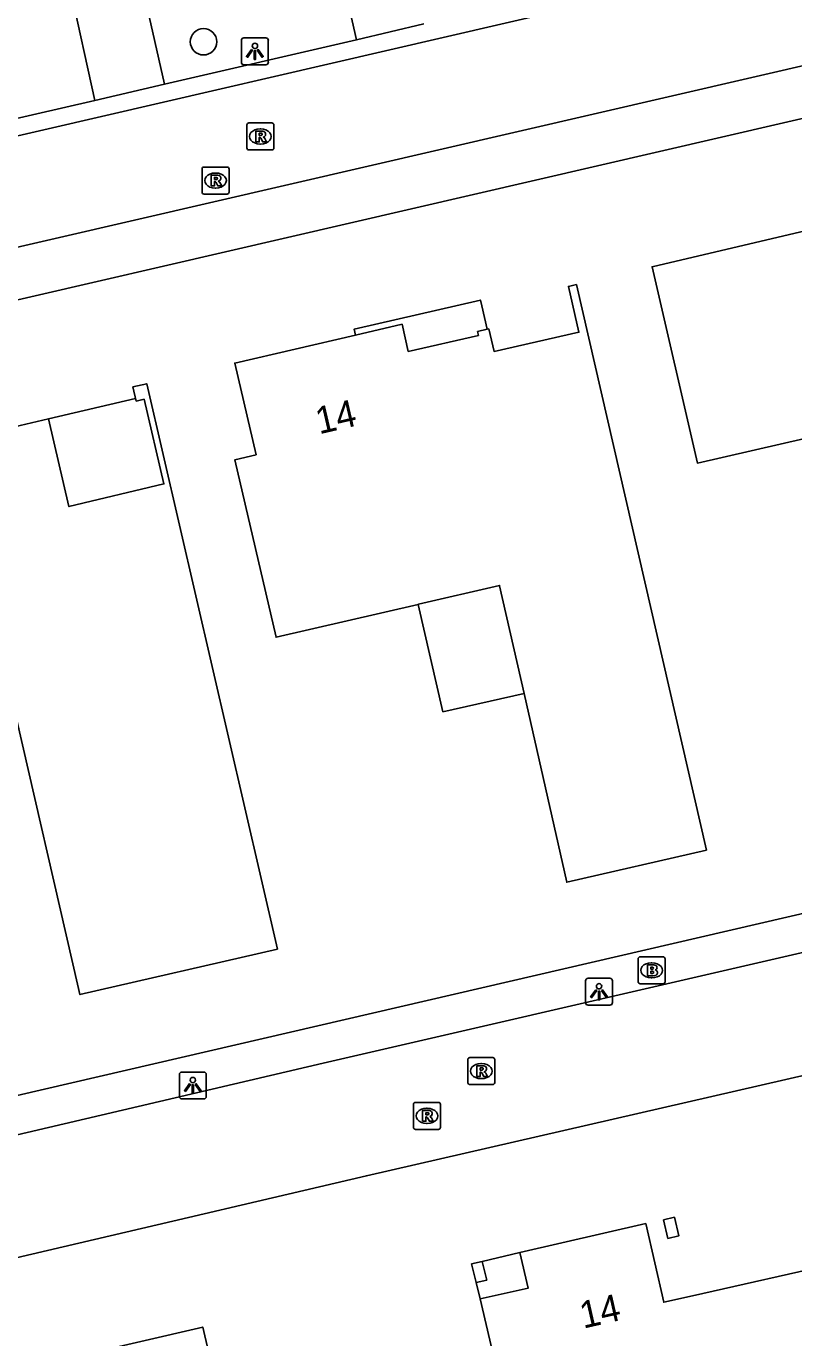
# Model space of a CAD drawing. Extents: x 156414 to 157775, y 382335 to 383765.
# Drawn here: x 157189.4 to 157217.84, y 383256.63 to 383305.21 of the extents above; entities that cross this region are included whole.
import ezdxf

# ---------------------------------------------------------------- set-up
doc = ezdxf.new("R2010")
doc.units = 0
for name, color, linetype in [('IMGEO_Boom', 7, 'Continuous'), ('IMGEO_Brandkraan', 7, 'Continuous'), ('IMGEO_Lichtpunt', 7, 'Continuous'), ('IMGEO_Pand', 7, 'Continuous'), ('IMGEO_Pand_nummerreeks', 7, 'Continuous'), ('IMGEO_Pand_overbouw', 7, 'Continuous'), ('IMGEO_Parkeervlak_open', 7, 'Continuous'), ('IMGEO_Rijbaan_lokaal_gesloten', 7, 'Continuous'), ('IMGEO_Rijbaan_lokaal_open', 7, 'Continuous'), ('IMGEO_Rioolput', 7, 'Continuous'), ('IMGEO_Voetpad_open', 7, 'Continuous')]:
    doc.layers.add(name, color=color, linetype=linetype)

msp = doc.modelspace()

# ---------------------------------------------------------------- linework, layer by layer
at = {"layer": 'IMGEO_Boom'}
msp.add_circle((157195.969, 383304.635), 0.489, dxfattribs=at)
at = {"layer": 'IMGEO_Brandkraan'}
for p, q in [((157212.074, 383269.814), (157212.074, 383270.666)), ((157212.149, 383270.74), (157213.001, 383270.74)), ((157212.562, 383270.52), (157212.587, 383270.52)), ((157213.075, 383270.666), (157213.075, 383269.814)), ((157213.001, 383269.74), (157212.149, 383269.74)), ((157212.585, 383269.96), (157212.56, 383269.96))]:
    msp.add_line(p, q, dxfattribs=at)
for points in [[(157212.074, 383269.814), (157212.074, 383270.666)], [(157212.149, 383270.74), (157213.001, 383270.74)], [(157213.075, 383270.666), (157213.075, 383269.814)], [(157212.422, 383270.44), (157212.422, 383270.04), (157212.635, 383270.04)], [(157212.653, 383270.44), (157212.422, 383270.44)], [(157212.601, 383270.359), (157212.547, 383270.359), (157212.547, 383270.283)], [(157212.547, 383270.283), (157212.6, 383270.283)], [(157212.609, 383270.207), (157212.547, 383270.207), (157212.547, 383270.126)], [(157212.547, 383270.126), (157212.609, 383270.126)], [(157213.001, 383269.74), (157212.149, 383269.74)]]:
    msp.add_lwpolyline(points, dxfattribs=at)
for centre, radius, start, end in [((157212.151, 383270.664), 0.0765, 91.552, 178.448), ((157212.151, 383270.664), 0.0765, 91.552, 178.448), ((157212.999, 383270.664), 0.0765, 1.552, 88.448), ((157212.999, 383270.664), 0.0765, 1.552, 88.448), ((157212.602, 383270.321), 0.0379, 267.8285, 90.9355), ((157212.61, 383270.166), 0.0404, 269.8759, 90.5077), ((157212.641, 383270.291), 0.251, 268.6676, 293.5347), ((157212.657, 383270.295), 0.145, 59.4692, 91.5367), ((157212.682, 383270.342), 0.0922, 285.5137, 58.1501), ((157212.687, 383270.15), 0.105, 301.3115, 78.989), ((157212.151, 383269.816), 0.0765, 181.552, 268.448), ((157212.151, 383269.816), 0.0765, 181.552, 268.448), ((157212.999, 383269.816), 0.0765, 271.552, 358.448), ((157212.999, 383269.816), 0.0765, 271.552, 358.448)]:
    msp.add_arc(centre, radius, start, end, dxfattribs=at)
for centre, major_axis, ratio, start_param, end_param in [((157212.561, 383270.24), (-0.387, 0.002), 0.722429, 4.712389, 7.853982), ((157212.586, 383270.24), (-0.39, 0.002), 0.717154, 1.570796, 4.712389)]:
    msp.add_ellipse(centre, major_axis=major_axis, ratio=ratio, start_param=start_param, end_param=end_param, dxfattribs=at)
at = {"layer": 'IMGEO_Lichtpunt'}
for p, q in [((157197.374, 383304.685), (157197.374, 383303.878)), ((157197.374, 383304.685), (157197.374, 383303.878)), ((157198.276, 383304.78), (157197.468, 383304.78)), ((157198.276, 383304.78), (157197.468, 383304.78)), ((157198.37, 383303.878), (157198.37, 383304.685)), ((157198.37, 383303.878), (157198.37, 383304.685)), ((157197.468, 383303.784), (157198.276, 383303.784)), ((157197.468, 383303.784), (157198.276, 383303.784)), ((157210.127, 383269.851), (157210.127, 383269.044)), ((157210.127, 383269.851), (157210.127, 383269.044)), ((157211.029, 383269.946), (157210.221, 383269.946)), ((157211.029, 383269.946), (157210.221, 383269.946)), ((157211.123, 383269.044), (157211.123, 383269.851)), ((157211.123, 383269.044), (157211.123, 383269.851)), ((157210.221, 383268.95), (157211.029, 383268.95)), ((157210.221, 383268.95), (157211.029, 383268.95)), ((157195.074, 383266.378), (157195.074, 383265.571)), ((157195.074, 383266.378), (157195.074, 383265.571)), ((157195.976, 383266.473), (157195.168, 383266.473)), ((157195.976, 383266.473), (157195.168, 383266.473)), ((157196.07, 383265.571), (157196.07, 383266.378)), ((157196.07, 383265.571), (157196.07, 383266.378)), ((157195.168, 383265.477), (157195.976, 383265.477)), ((157195.168, 383265.477), (157195.976, 383265.477))]:
    msp.add_line(p, q, dxfattribs=at)
for points in [[(157197.748, 383304.349), (157197.787, 383304.321), (157197.599, 383304.059), (157197.561, 383304.086), (157197.748, 383304.349)], [(157197.85, 383304.301), (157197.897, 383304.301), (157197.897, 383303.979), (157197.85, 383303.979), (157197.85, 383304.301)], [(157197.96, 383304.321), (157197.998, 383304.348), (157198.185, 383304.086), (157198.146, 383304.058), (157197.96, 383304.321)], [(157210.501, 383269.515), (157210.54, 383269.487), (157210.352, 383269.225), (157210.314, 383269.252), (157210.501, 383269.515)], [(157210.713, 383269.487), (157210.751, 383269.514), (157210.938, 383269.252), (157210.899, 383269.224), (157210.713, 383269.487)], [(157210.603, 383269.467), (157210.65, 383269.467), (157210.65, 383269.145), (157210.603, 383269.145), (157210.603, 383269.467)], [(157195.448, 383266.042), (157195.487, 383266.014), (157195.299, 383265.752), (157195.261, 383265.779), (157195.448, 383266.042)], [(157195.55, 383265.994), (157195.597, 383265.994), (157195.597, 383265.672), (157195.55, 383265.672), (157195.55, 383265.994)], [(157195.66, 383266.014), (157195.698, 383266.041), (157195.885, 383265.779), (157195.846, 383265.751), (157195.66, 383266.014)]]:
    msp.add_lwpolyline(points, dxfattribs=at)
for centre in [(157197.873, 383304.483), (157210.626, 383269.649), (157195.573, 383266.176)]:
    msp.add_circle(centre, 0.0994, dxfattribs=at)
for centre, start, end in [((157197.468, 383304.685), 90, 180), ((157197.468, 383304.685), 90, 180), ((157198.276, 383304.685), 0, 90), ((157198.276, 383304.685), 0, 90), ((157197.468, 383303.878), 180, 270), ((157197.468, 383303.878), 180, 270), ((157198.276, 383303.878), 270, 0), ((157198.276, 383303.878), 270, 360), ((157210.221, 383269.851), 90, 180), ((157210.221, 383269.851), 90, 180), ((157211.029, 383269.851), 0, 90), ((157211.029, 383269.851), 0, 90), ((157210.221, 383269.044), 180, 270), ((157210.221, 383269.044), 180, 270), ((157211.029, 383269.044), 270, 0), ((157211.029, 383269.044), 270, 360), ((157195.168, 383266.378), 90, 180), ((157195.168, 383266.378), 90, 180), ((157195.976, 383266.378), 0, 90), ((157195.976, 383266.378), 0, 90), ((157195.168, 383265.571), 180, 270), ((157195.168, 383265.571), 180, 270), ((157195.976, 383265.571), 270, 0), ((157195.976, 383265.571), 270, 360)]:
    msp.add_arc(centre, 0.0946, start, end, dxfattribs=at)
at = {"layer": 'IMGEO_Pand'}
for points in [[(157225.7, 383297.28), (157218.969, 383295.737), (157218.524, 383297.69), (157212.594, 383296.303), (157214.271, 383289.032), (157220.395, 383290.429), (157223.518, 383276.765), (157230.041, 383278.276)], [(157209.792, 383295.644), (157209.49, 383295.574), (157209.881, 383293.876), (157206.739, 383293.166), (157206.538, 383294.002), (157206.478, 383293.987), (157206.123, 383293.902), (157206.158, 383293.756), (157203.557, 383293.166), (157203.325, 383294.17), (157201.6, 383293.77), (157197.128, 383292.735), (157197.915, 383289.335), (157197.135, 383289.154), (157198.658, 383282.578), (157203.919, 383283.796), (157203.936, 383283.8), (157206.939, 383284.496), (157206.942, 383284.481), (157207.846, 383280.497), (157209.431, 383273.505), (157214.606, 383274.694), (157209.792, 383295.644)], [(157198.706, 383271.029), (157191.388, 383269.339), (157191.337, 383269.563), (157188.799, 383280.58), (157183.318, 383279.302), (157181.083, 383288.989), (157186.758, 383290.312), (157186.858, 383289.883), (157190.226, 383290.668), (157190.979, 383287.417), (157194.499, 383288.255), (157193.766, 383291.396), (157193.474, 383291.328), (157193.353, 383291.848), (157193.867, 383291.971), (157198.706, 383271.029)], [(157206.986, 383252.461), (157207.503, 383252.58), (157206.215, 383258.069), (157207.996, 383258.465), (157207.693, 383259.791), (157212.357, 383260.857), (157213.023, 383257.942), (157214.086, 383258.182), (157219.563, 383259.422), (157222.066, 383248.759), (157218.256, 383247.88), (157217.802, 383249.848), (157208.643, 383247.732), (157208.343, 383249.028), (157207.808, 383248.904), (157206.986, 383252.461)], [(157213.017, 383261.003), (157213.419, 383261.096), (157213.578, 383260.404), (157213.176, 383260.311), (157213.017, 383261.003)], [(157205.901, 383259.364), (157206.3, 383259.46), (157206.467, 383258.769), (157206.068, 383258.673), (157205.901, 383259.364)], [(157191.83, 383245.027), (157189.617, 383254.652), (157191.545, 383255.098), (157191.345, 383255.955), (157195.943, 383257.028), (157196.143, 383256.171), (157196.586, 383254.272), (157198.072, 383254.618), (157199.391, 383254.926), (157199.85, 383252.959), (157203.997, 383253.935), (157206.141, 383244.593), (157198.442, 383242.823), (157197.629, 383246.36), (157191.83, 383245.027)]]:
    msp.add_lwpolyline(points, dxfattribs=at)
at = {"layer": 'IMGEO_Pand_overbouw'}
for points in [[(157201.6, 383293.77), (157203.325, 383294.17), (157203.557, 383293.166), (157206.158, 383293.756), (157206.123, 383293.902), (157206.478, 383293.987), (157206.277, 383294.853), (157206.227, 383295.068), (157201.551, 383293.985)], [(157190.226, 383290.668), (157190.979, 383287.417), (157194.499, 383288.255), (157193.766, 383291.396), (157193.474, 383291.328), (157193.453, 383291.42)], [(157204.835, 383279.815), (157207.846, 383280.497), (157206.942, 383284.481), (157206.939, 383284.496), (157203.936, 383283.8), (157203.919, 383283.796)], [(157206.068, 383258.673), (157206.215, 383258.069), (157207.996, 383258.465), (157207.693, 383259.791), (157206.3, 383259.46), (157206.467, 383258.769)]]:
    msp.add_lwpolyline(points, close=True, dxfattribs=at)
at = {"layer": 'IMGEO_Parkeervlak_open'}
for points in [[(157201.639, 383304.707), (157200.7, 383308.834)], [(157193.597, 383307.167), (157194.523, 383303.061)]]:
    msp.add_lwpolyline(points, dxfattribs=at)
at = {"layer": 'IMGEO_Rijbaan_lokaal_gesloten'}
for points in [[(157302.822, 383327.454), (157092.219, 383278.76)], [(157093.678, 383274.96), (157139.302, 383285.532), (157301.594, 383323.031)]]:
    msp.add_lwpolyline(points, dxfattribs=at)
at = {"layer": 'IMGEO_Rijbaan_lokaal_open'}
for points in [[(157191.947, 383302.465), (157191.042, 383306.568)], [(157204.133, 383305.298), (157201.639, 383304.707)], [(157194.523, 383303.061), (157201.639, 383304.707)], [(157194.523, 383303.061), (157191.947, 383302.465)], [(157188.558, 383301.68), (157191.947, 383302.465)], [(157100.858, 383243.722), (157165.526, 383258.643), (157200.397, 383266.799), (157308.816, 383291.812)], [(157234.005, 383269.974), (157202.008, 383262.629), (157170.013, 383255.141)]]:
    msp.add_lwpolyline(points, dxfattribs=at)
at = {"layer": 'IMGEO_Rioolput'}
for p, q in [((157197.575, 383300.702), (157197.575, 383301.554)), ((157197.65, 383301.628), (157198.502, 383301.628)), ((157198.576, 383301.554), (157198.576, 383300.702)), ((157198.063, 383301.408), (157198.088, 383301.408)), ((157198.502, 383300.628), (157197.65, 383300.628)), ((157198.086, 383300.848), (157198.061, 383300.848)), ((157195.913, 383299.068), (157195.913, 383299.92)), ((157195.988, 383299.994), (157196.84, 383299.994)), ((157196.401, 383299.774), (157196.426, 383299.774)), ((157196.914, 383299.92), (157196.914, 383299.068)), ((157196.424, 383299.214), (157196.399, 383299.214)), ((157196.84, 383298.994), (157195.988, 383298.994)), ((157205.762, 383266.082), (157205.762, 383266.934)), ((157205.837, 383267.008), (157206.689, 383267.008)), ((157206.25, 383266.788), (157206.275, 383266.788)), ((157206.763, 383266.934), (157206.763, 383266.082)), ((157206.273, 383266.228), (157206.248, 383266.228)), ((157206.689, 383266.008), (157205.837, 383266.008)), ((157203.749, 383264.422), (157203.749, 383265.274)), ((157203.824, 383265.348), (157204.676, 383265.348)), ((157204.237, 383265.128), (157204.262, 383265.128)), ((157204.75, 383265.274), (157204.75, 383264.422)), ((157204.676, 383264.348), (157203.824, 383264.348)), ((157204.26, 383264.568), (157204.235, 383264.568))]:
    msp.add_line(p, q, dxfattribs=at)
for points in [[(157197.575, 383300.702), (157197.575, 383301.554)], [(157197.65, 383301.628), (157198.502, 383301.628)], [(157198.576, 383301.554), (157198.576, 383300.702)], [(157198.164, 383301.326), (157197.912, 383301.328), (157197.912, 383300.928)], [(157197.912, 383300.928), (157198.036, 383300.928), (157198.036, 383301.09), (157198.047, 383301.09)], [(157198.09, 383301.247), (157198.036, 383301.247), (157198.036, 383301.166)], [(157198.036, 383301.166), (157198.088, 383301.166)], [(157198.094, 383301.061), (157198.165, 383300.928), (157198.305, 383300.928), (157198.24, 383301.054)], [(157198.502, 383300.628), (157197.65, 383300.628)], [(157195.913, 383299.068), (157195.913, 383299.92)], [(157195.988, 383299.994), (157196.84, 383299.994)], [(157196.502, 383299.692), (157196.25, 383299.694), (157196.25, 383299.294)], [(157196.428, 383299.613), (157196.374, 383299.613), (157196.374, 383299.532)], [(157196.914, 383299.92), (157196.914, 383299.068)], [(157196.25, 383299.294), (157196.374, 383299.294), (157196.374, 383299.456), (157196.385, 383299.456)], [(157196.374, 383299.532), (157196.426, 383299.532)], [(157196.432, 383299.427), (157196.503, 383299.294), (157196.643, 383299.294), (157196.578, 383299.42)], [(157196.84, 383298.994), (157195.988, 383298.994)], [(157205.762, 383266.082), (157205.762, 383266.934)], [(157205.837, 383267.008), (157206.689, 383267.008)], [(157206.351, 383266.706), (157206.099, 383266.708), (157206.099, 383266.308)], [(157206.277, 383266.627), (157206.223, 383266.627), (157206.223, 383266.546)], [(157206.763, 383266.934), (157206.763, 383266.082)], [(157206.099, 383266.308), (157206.223, 383266.308), (157206.223, 383266.47), (157206.234, 383266.47)], [(157206.223, 383266.546), (157206.275, 383266.546)], [(157206.281, 383266.441), (157206.352, 383266.308), (157206.492, 383266.308), (157206.427, 383266.434)], [(157206.689, 383266.008), (157205.837, 383266.008)], [(157203.749, 383264.422), (157203.749, 383265.274)], [(157203.824, 383265.348), (157204.676, 383265.348)], [(157204.75, 383265.274), (157204.75, 383264.422)], [(157204.338, 383265.046), (157204.086, 383265.048), (157204.086, 383264.648)], [(157204.086, 383264.648), (157204.21, 383264.648), (157204.21, 383264.81), (157204.221, 383264.81)], [(157204.264, 383264.967), (157204.21, 383264.967), (157204.21, 383264.886)], [(157204.21, 383264.886), (157204.262, 383264.886)], [(157204.268, 383264.781), (157204.339, 383264.648), (157204.479, 383264.648), (157204.414, 383264.774)], [(157204.676, 383264.348), (157203.824, 383264.348)]]:
    msp.add_lwpolyline(points, dxfattribs=at)
for centre, radius, start, end in [((157197.652, 383301.552), 0.0765, 91.552, 178.448), ((157197.652, 383301.552), 0.0765, 91.552, 178.448), ((157198.5, 383301.552), 0.0765, 1.552, 88.448), ((157198.5, 383301.552), 0.0765, 1.552, 88.448), ((157198.046, 383301.037), 0.0533, 26.0293, 88.6989), ((157198.072, 383301.355), 0.19, 274.7715, 282.9687), ((157198.096, 383301.151), 0.0964, 77.0061, 93.1865), ((157198.11, 383301.208), 0.0378, 276.6634, 79.6772), ((157198.163, 383301.216), 0.109, 350.3612, 89.416), ((157198.161, 383301.216), 0.112, 277.5842, 350.9817), ((157198.145, 383301.001), 0.108, 29.5134, 73.7905), ((157197.652, 383300.704), 0.0765, 181.552, 268.448), ((157197.652, 383300.704), 0.0765, 181.552, 268.448), ((157198.5, 383300.704), 0.0765, 271.552, 358.448), ((157198.5, 383300.704), 0.0765, 271.552, 358.448), ((157195.99, 383299.918), 0.0765, 91.552, 178.448), ((157195.99, 383299.918), 0.0765, 91.552, 178.448), ((157196.434, 383299.517), 0.0964, 77.0061, 93.1865), ((157196.448, 383299.574), 0.0378, 276.6634, 79.6772), ((157196.501, 383299.582), 0.109, 350.3612, 89.416), ((157196.838, 383299.918), 0.0765, 1.552, 88.448), ((157196.838, 383299.918), 0.0765, 1.552, 88.448), ((157196.384, 383299.403), 0.0533, 26.0293, 88.6989), ((157196.41, 383299.721), 0.19, 274.7715, 282.9687), ((157196.499, 383299.582), 0.112, 277.5842, 350.9817), ((157196.483, 383299.367), 0.108, 29.5134, 73.7905), ((157195.99, 383299.07), 0.0765, 181.552, 268.448), ((157195.99, 383299.07), 0.0765, 181.552, 268.448), ((157196.838, 383299.07), 0.0765, 271.552, 358.448), ((157196.838, 383299.07), 0.0765, 271.552, 358.448), ((157205.839, 383266.932), 0.0765, 91.552, 178.448), ((157205.839, 383266.932), 0.0765, 91.552, 178.448), ((157206.283, 383266.531), 0.0964, 77.0061, 93.1865), ((157206.297, 383266.588), 0.0378, 276.6634, 79.6772), ((157206.35, 383266.596), 0.109, 350.3612, 89.416), ((157206.348, 383266.596), 0.112, 277.5842, 350.9817), ((157206.687, 383266.932), 0.0765, 1.552, 88.448), ((157206.687, 383266.932), 0.0765, 1.552, 88.448), ((157205.839, 383266.084), 0.0765, 181.552, 268.448), ((157205.839, 383266.084), 0.0765, 181.552, 268.448), ((157206.233, 383266.417), 0.0533, 26.0293, 88.6989), ((157206.259, 383266.735), 0.19, 274.7715, 282.9687), ((157206.332, 383266.381), 0.108, 29.5134, 73.7905), ((157206.687, 383266.084), 0.0765, 271.552, 358.448), ((157206.687, 383266.084), 0.0765, 271.552, 358.448), ((157203.826, 383265.272), 0.0765, 91.552, 178.448), ((157203.826, 383265.272), 0.0765, 91.552, 178.448), ((157204.674, 383265.272), 0.0765, 1.552, 88.448), ((157204.674, 383265.272), 0.0765, 1.552, 88.448), ((157204.22, 383264.757), 0.0533, 26.0293, 88.6989), ((157204.246, 383265.075), 0.19, 274.7715, 282.9687), ((157204.27, 383264.871), 0.0964, 77.0061, 93.1865), ((157204.284, 383264.928), 0.0378, 276.6634, 79.6772), ((157204.337, 383264.936), 0.109, 350.3612, 89.416), ((157204.335, 383264.936), 0.112, 277.5842, 350.9817), ((157204.319, 383264.721), 0.108, 29.5134, 73.7905), ((157203.826, 383264.424), 0.0765, 181.552, 268.448), ((157203.826, 383264.424), 0.0765, 181.552, 268.448), ((157204.674, 383264.424), 0.0765, 271.552, 358.448), ((157204.674, 383264.424), 0.0765, 271.552, 358.448)]:
    msp.add_arc(centre, radius, start, end, dxfattribs=at)
for centre, major_axis, ratio, start_param, end_param in [((157198.062, 383301.128), (-0.387, 0.002), 0.722429, 4.712389, 7.853982), ((157198.087, 383301.128), (-0.39, 0.002), 0.717154, 1.570796, 4.712389), ((157196.4, 383299.494), (-0.387, 0.002), 0.722429, 4.712389, 7.853982), ((157196.425, 383299.494), (-0.39, 0.002), 0.717154, 1.570796, 4.712389), ((157206.249, 383266.508), (-0.387, 0.002), 0.722429, 4.712389, 7.853982), ((157206.274, 383266.508), (-0.39, 0.002), 0.717154, 1.570796, 4.712389), ((157204.236, 383264.848), (-0.387, 0.002), 0.722429, 4.712389, 7.853982), ((157204.261, 383264.848), (-0.39, 0.002), 0.717154, 1.570796, 4.712389)]:
    msp.add_ellipse(centre, major_axis=major_axis, ratio=ratio, start_param=start_param, end_param=end_param, dxfattribs=at)
at = {"layer": 'IMGEO_Voetpad_open'}
for points in [[(157162.142, 383288.857), (157224.357, 383303.225)], [(157230.751, 383275.265), (157168.638, 383260.877)]]:
    msp.add_lwpolyline(points, dxfattribs=at)

# ---------------------------------------------------------------- texts
at = {"layer": 'IMGEO_Pand_nummerreeks'}
for rotation, p in [(13.0405, (157200.253, 383290.092)), (12.8703, (157210.04, 383256.964))]:
    msp.add_text('14', height=1, rotation=rotation, dxfattribs=at).set_placement(p)

doc.saveas('drawing.dxf')
